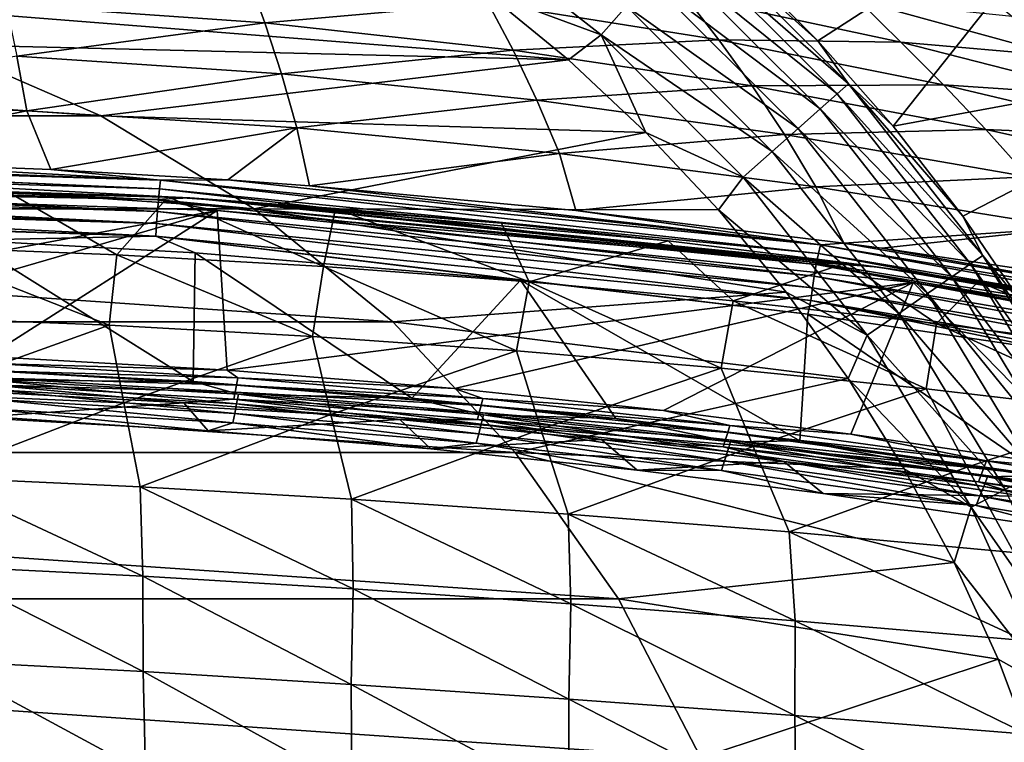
# Model space of a CAD drawing. Header units: metres. Extents: x -90 to 304, y -90 to 74.
# Tile 431 of 570: x 243 to 248, y 35 to 39. Entities that reach past the tile are written whole.
import ezdxf

# ---------------------------------------------------------------- set-up
doc = ezdxf.new("R2010")
doc.units = ezdxf.units.M
doc.layers.add('solid_21662050_350', color=7, linetype='CONTINUOUS')

msp = doc.modelspace()

# ---------------------------------------------------------------- linework, layer by layer
at = {"layer": 'solid_21662050_350'}
for points in [[(247.044006, 38.914768, -26.917501), (246.614761, 39.344013, -26.917501), (248.60788, 39.925911, 8.134833)], [(247.445465, 38.459419, -26.917501), (247.044006, 38.914768, -26.917501), (248.60788, 39.925911, 8.134833)], [(247.445465, 38.459419, -26.917501), (248.60788, 39.925911, 8.134833), (249.46431, 38.832737, 8.134833)], [(245.887543, 38.945667, -27.841965), (245.274841, 39.173656, -27.865166), (245.043579, 39.606876, -27.841965)], [(245.887543, 38.945667, -27.841965), (245.043579, 39.606876, -27.841965), (246.023758, 39.099415, -27.77289)], [(246.331741, 39.447056, -27.332626), (246.38475, 39.506901, -27.131203), (247.206894, 38.684757, -27.131203)], [(246.38475, 39.506901, -27.131203), (246.614761, 39.344013, -26.917501), (247.044006, 38.914768, -26.917501)], [(247.206894, 38.684757, -27.131203), (246.38475, 39.506901, -27.131203), (247.044006, 38.914768, -26.917501)], [(246.25119, 39.35614, -27.512096), (246.331741, 39.447056, -27.332626), (247.147064, 38.631741, -27.332626)], [(247.147064, 38.631741, -27.332626), (246.331741, 39.447056, -27.332626), (247.206894, 38.684757, -27.131203)], [(246.146896, 39.238415, -27.661184), (246.25119, 39.35614, -27.512096), (247.056137, 38.551193, -27.512096)], [(247.056137, 38.551193, -27.512096), (246.25119, 39.35614, -27.512096), (247.147064, 38.631741, -27.332626)], [(244.095016, 39.009869, 120.106766), (244.001358, 39.26664, 118.052269), (242.715408, 39.10709, 120.068153)], [(245.285141, 39.11578, 118.153618), (244.001358, 39.26664, 118.052269), (244.095016, 39.009869, 120.106766)], [(246.023758, 39.099415, -27.77289), (246.146896, 39.238415, -27.661184), (246.938416, 38.446899, -27.661184)], [(246.938416, 38.446899, -27.661184), (246.146896, 39.238415, -27.661184), (247.056137, 38.551193, -27.512096)], [(248.800659, 38.913288, 110.627945), (247.828857, 39.25705, 110.375481), (248.079651, 39.04483, 112.535255)], [(248.800659, 38.913288, 110.627945), (248.524902, 39.125454, 108.359077), (247.828857, 39.25705, 110.375481)], [(245.274841, 39.173656, -27.865166), (245.713135, 38.813923, -27.865166), (241.424194, 39.153587, -27.865166)], [(245.887543, 38.945667, -27.841965), (245.713135, 38.813923, -27.865166), (245.274841, 39.173656, -27.865166)], [(245.713135, 38.813923, -27.865166), (242.344147, 38.895832, -27.865166), (241.424194, 39.153587, -27.865166)], [(246.515503, 38.920021, 118.286514), (246.334869, 39.154213, 116.252769), (245.285141, 39.11578, 118.153618)], [(247.486008, 38.907043, 116.444374), (246.334869, 39.154213, 116.252769), (246.515503, 38.920021, 118.286514)], [(247.486008, 38.907043, 116.444374), (247.261353, 39.127369, 114.399353), (246.334869, 39.154213, 116.252769)], [(248.341309, 38.833603, 114.621681), (247.261353, 39.127369, 114.399353), (247.486008, 38.907043, 116.444374)], [(248.341309, 38.833603, 114.621681), (248.079651, 39.04483, 112.535255), (247.261353, 39.127369, 114.399353)], [(244.095016, 39.009869, 120.106766), (242.715408, 39.10709, 120.068153), (242.771835, 38.832855, 122.151726)], [(245.418457, 38.864052, 120.201744), (245.285141, 39.11578, 118.153618), (244.095016, 39.009869, 120.106766)], [(246.515503, 38.920021, 118.286514), (245.285141, 39.11578, 118.153618), (245.418457, 38.864052, 120.201744)], [(245.887543, 38.945667, -27.841965), (246.023758, 39.099415, -27.77289), (246.799423, 38.323757, -27.77289)], [(246.799423, 38.323757, -27.77289), (246.023758, 39.099415, -27.77289), (246.938416, 38.446899, -27.661184)], [(244.183365, 38.738758, 122.188034), (244.095016, 39.009869, 120.106766), (242.771835, 38.832855, 122.151726)], [(245.418457, 38.864052, 120.201744), (244.095016, 39.009869, 120.106766), (244.183365, 38.738758, 122.188034)], [(246.69342, 38.674671, 120.324867), (246.515503, 38.920021, 118.286514), (245.418457, 38.864052, 120.201744)], [(245.887543, 38.945667, -27.841965), (246.126968, 38.426273, -27.865166), (245.713135, 38.813923, -27.865166)], [(246.64566, 38.187546, -27.841965), (246.126968, 38.426273, -27.865166), (245.887543, 38.945667, -27.841965)], [(246.64566, 38.187546, -27.841965), (245.887543, 38.945667, -27.841965), (246.799423, 38.323757, -27.77289)], [(247.713226, 38.679668, 118.468758), (246.515503, 38.920021, 118.286514), (246.69342, 38.674671, 120.324867)], [(247.713226, 38.679668, 118.468758), (247.486008, 38.907043, 116.444374), (246.515503, 38.920021, 118.286514)], [(247.206894, 38.684757, -27.131203), (247.044006, 38.914768, -26.917501), (247.445465, 38.459419, -26.917501)], [(236.779526, 38.515182, -91.865166), (237.655853, 38.895832, -91.865166), (243.220474, 38.515182, -91.865166)], [(237.655853, 38.895832, -91.865166), (242.344147, 38.895832, -91.865166), (243.220474, 38.515182, -91.865166)], [(243.220474, 38.515182, -27.865166), (243.220474, 38.515182, -91.865166), (242.344147, 38.895832, -91.865166)], [(242.344147, 38.895832, -27.865166), (243.220474, 38.515182, -27.865166), (242.344147, 38.895832, -91.865166)], [(245.713135, 38.813923, -27.865166), (243.220474, 38.515182, -27.865166), (242.344147, 38.895832, -27.865166)], [(245.545822, 38.597664, 122.277138), (245.418457, 38.864052, 120.201744), (244.183365, 38.738758, 122.188034)], [(246.69342, 38.674671, 120.324867), (245.418457, 38.864052, 120.201744), (245.545822, 38.597664, 122.277138)], [(248.612564, 38.620029, 116.659393), (247.486008, 38.907043, 116.444374), (247.713226, 38.679668, 118.468758)], [(248.612564, 38.620029, 116.659393), (248.341309, 38.833603, 114.621681), (247.486008, 38.907043, 116.444374)], [(242.825241, 38.541794, 124.277824), (242.771835, 38.832855, 122.151726), (241.376556, 38.604641, 124.185249)], [(244.183365, 38.738758, 122.188034), (242.771835, 38.832855, 122.151726), (242.825241, 38.541794, 124.277824)], [(245.713135, 38.813923, -27.865166), (246.126968, 38.426273, -27.865166), (243.220474, 38.515182, -27.865166)], [(247.81752, 37.979759, -26.917501), (247.445465, 38.459419, -26.917501), (249.46431, 38.832737, 8.134833)], [(248.158722, 37.477688, -26.917501), (247.81752, 37.979759, -26.917501), (249.46431, 38.832737, 8.134833)], [(244.265259, 38.449993, 124.31411), (244.183365, 38.738758, 122.188034), (242.825241, 38.541794, 124.277824)], [(245.545822, 38.597664, 122.277138), (244.183365, 38.738758, 122.188034), (244.265259, 38.449993, 124.31411)], [(246.866486, 38.414616, 122.389694), (246.69342, 38.674671, 120.324867), (245.545822, 38.597664, 122.277138)], [(247.940308, 38.441452, 120.495354), (247.713226, 38.679668, 118.468758), (246.69342, 38.674671, 120.324867)], [(247.940308, 38.441452, 120.495354), (246.69342, 38.674671, 120.324867), (246.866486, 38.414616, 122.389694)], [(247.147064, 38.631741, -27.332626), (247.206894, 38.684757, -27.131203), (247.92395, 37.769508, -27.131203)], [(247.206894, 38.684757, -27.131203), (247.445465, 38.459419, -26.917501), (247.81752, 37.979759, -26.917501)], [(247.92395, 37.769508, -27.131203), (247.206894, 38.684757, -27.131203), (247.81752, 37.979759, -26.917501)], [(248.890137, 38.400082, 118.67231), (247.713226, 38.679668, 118.468758), (247.940308, 38.441452, 120.495354)], [(248.890137, 38.400082, 118.67231), (248.612564, 38.620029, 116.659393), (247.713226, 38.679668, 118.468758)], [(242.825241, 38.541794, 124.277824), (241.376556, 38.604641, 124.185249), (241.52269, 38.283154, 126.41449)], [(245.665451, 38.313042, 124.398399), (245.545822, 38.597664, 122.277138), (244.265259, 38.449993, 124.31411)], [(246.866486, 38.414616, 122.389694), (245.545822, 38.597664, 122.277138), (245.665451, 38.313042, 124.398399)], [(247.056137, 38.551193, -27.512096), (247.147064, 38.631741, -27.332626), (247.858154, 37.724091, -27.332626)], [(247.858154, 37.724091, -27.332626), (247.147064, 38.631741, -27.332626), (247.92395, 37.769508, -27.131203)], [(242.825241, 38.541794, 124.277824), (241.52269, 38.283154, 126.41449), (242.953796, 38.228558, 126.445679)], [(244.265259, 38.449993, 124.31411), (242.825241, 38.541794, 124.277824), (242.953796, 38.228558, 126.445679)], [(246.938416, 38.446899, -27.661184), (247.056137, 38.551193, -27.512096), (247.758194, 37.65509, -27.512096)], [(247.758194, 37.65509, -27.512096), (247.056137, 38.551193, -27.512096), (247.858154, 37.724091, -27.332626)], [(235.963242, 38.018791, -91.865166), (236.779526, 38.515182, -91.865166), (244.036758, 38.018791, -91.865166)], [(236.779526, 38.515182, -91.865166), (243.220474, 38.515182, -91.865166), (244.036758, 38.018791, -91.865166)], [(244.036758, 38.018791, -27.865166), (244.036758, 38.018791, -91.865166), (243.220474, 38.515182, -91.865166)], [(243.220474, 38.515182, -27.865166), (244.036758, 38.018791, -27.865166), (243.220474, 38.515182, -91.865166)], [(246.126968, 38.426273, -27.865166), (244.036758, 38.018791, -27.865166), (243.220474, 38.515182, -27.865166)], [(244.265259, 38.449993, 124.31411), (242.953796, 38.228558, 126.445679), (243.896927, 38.172379, 126.477425)], [(244.333176, 38.140537, 126.495361), (244.265259, 38.449993, 124.31411), (243.896927, 38.172379, 126.477425)], [(245.665451, 38.313042, 124.398399), (244.265259, 38.449993, 124.31411), (244.333176, 38.140537, 126.495361)], [(246.799423, 38.323757, -27.77289), (246.938416, 38.446899, -27.661184), (247.628754, 37.56575, -27.661184)], [(248.164627, 38.188595, 122.546974), (247.940308, 38.441452, 120.495354), (246.866486, 38.414616, 122.389694)], [(247.628754, 37.56575, -27.661184), (246.938416, 38.446899, -27.661184), (247.758194, 37.65509, -27.512096)], [(249.170685, 38.169704, 120.684311), (247.940308, 38.441452, 120.495354), (248.164627, 38.188595, 122.546974)], [(249.170685, 38.169704, 120.684311), (248.890137, 38.400082, 118.67231), (247.940308, 38.441452, 120.495354)], [(246.126968, 38.426273, -27.865166), (246.514542, 38.012424, -27.865166), (244.036758, 38.018791, -27.865166)], [(247.032394, 38.136021, 124.500099), (246.866486, 38.414616, 122.389694), (245.665451, 38.313042, 124.398399)], [(246.64566, 38.187546, -27.841965), (246.514542, 38.012424, -27.865166), (246.126968, 38.426273, -27.865166)], [(248.164627, 38.188595, 122.546974), (246.866486, 38.414616, 122.389694), (247.032394, 38.136021, 124.500099)], [(243.53862, 38.171177, 126.544586), (241.52269, 38.283154, 126.41449), (240, 38.304157, 126.39682)], [(240, 38.280243, 126.474594), (243.53862, 38.171177, 126.544586), (240, 38.304157, 126.39682)], [(243.532791, 38.124413, 126.6194), (243.53862, 38.171177, 126.544586), (240, 38.280243, 126.474594)], [(240, 38.277081, 126.481369), (243.532791, 38.124413, 126.6194), (240, 38.280243, 126.474594)], [(243.53862, 38.171177, 126.544586), (242.953796, 38.228558, 126.445679), (241.52269, 38.283154, 126.41449)], [(245.665451, 38.313042, 124.398399), (244.333176, 38.140537, 126.495361), (245.753571, 38.00946, 126.570328)], [(247.032394, 38.136021, 124.500099), (245.665451, 38.313042, 124.398399), (245.753571, 38.00946, 126.570328)], [(246.64566, 38.187546, -27.841965), (246.799423, 38.323757, -27.77289), (247.475922, 37.460258, -27.77289)], [(247.475922, 37.460258, -27.77289), (246.799423, 38.323757, -27.77289), (247.628754, 37.56575, -27.661184)], [(240, 38.277081, 126.481369), (240, 38.233189, 126.550064), (243.532791, 38.124413, 126.6194)], [(240, 38.233189, 126.550064), (240, 38.225239, 126.55928), (243.527115, 38.066425, 126.67244)], [(243.532791, 38.124413, 126.6194), (240, 38.233189, 126.550064), (243.527115, 38.066425, 126.67244)], [(243.53862, 38.171177, 126.544586), (243.896927, 38.172379, 126.477425), (242.953796, 38.228558, 126.445679)], [(240, 38.225239, 126.55928), (240, 38.175484, 126.603027), (243.527115, 38.066425, 126.67244)], [(240, 38.187016, 127.037392), (240, 38.194145, 127.076546), (243.694046, 38.076729, 127.152641)], [(243.578461, 38.082878, 127.226006), (243.694046, 38.076729, 127.152641), (240, 38.194145, 127.076546)], [(242.686783, 38.131123, 127.194939), (243.578461, 38.082878, 127.226006), (240, 38.194145, 127.076546)], [(240, 38.187016, 127.037392), (243.694046, 38.076729, 127.152641), (240, 38.174778, 126.999557)], [(240, 38.175484, 126.603027), (240, 38.160812, 126.612358), (243.521973, 38.00351, 126.704063)], [(243.527115, 38.066425, 126.67244), (240, 38.175484, 126.603027), (243.521973, 38.00351, 126.704063)], [(240, 38.166939, 126.981613), (240, 38.174778, 126.999557), (243.510696, 38.068733, 127.068352)], [(243.694046, 38.076729, 127.152641), (243.510696, 38.068733, 127.068352), (240, 38.174778, 126.999557)], [(247.306885, 37.343575, -27.841965), (246.514542, 38.012424, -27.865166), (246.64566, 38.187546, -27.841965)], [(247.306885, 37.343575, -27.841965), (246.64566, 38.187546, -27.841965), (247.475922, 37.460258, -27.77289)], [(248.383179, 37.916985, 124.64315), (248.164627, 38.188595, 122.546974), (247.032394, 38.136021, 124.500099)], [(240, 38.166939, 126.981613), (243.510696, 38.068733, 127.068352), (240, 38.136799, 126.931557)], [(240, 38.160812, 126.612358), (240, 38.114311, 126.634293), (243.521973, 38.00351, 126.704063)], [(243.841003, 38.010113, 127.015022), (240, 37.289402, 126.626472), (240, 38.136799, 126.931557)], [(243.510696, 38.068733, 127.068352), (243.841003, 38.010113, 127.015022), (240, 38.136799, 126.931557)], [(242.198578, 37.816875, 129.40303), (243.304947, 37.773193, 129.387558), (242.686783, 38.131123, 127.194939)], [(243.304947, 37.773193, 129.387558), (243.578461, 38.082878, 127.226006), (242.686783, 38.131123, 127.194939)], [(243.532791, 38.124413, 126.6194), (243.527115, 38.066425, 126.67244), (247.035263, 37.72192, 126.871887)], [(247.04689, 37.779545, 126.81942), (243.53862, 38.171177, 126.544586), (243.532791, 38.124413, 126.6194)], [(247.04689, 37.779545, 126.81942), (243.532791, 38.124413, 126.6194), (247.035263, 37.72192, 126.871887)], [(243.53862, 38.171177, 126.544586), (247.058655, 37.826038, 126.745132), (243.896927, 38.172379, 126.477425)], [(247.04689, 37.779545, 126.81942), (247.058655, 37.826038, 126.745132), (243.53862, 38.171177, 126.544586)], [(247.058655, 37.826038, 126.745132), (244.333176, 38.140537, 126.495361), (243.896927, 38.172379, 126.477425)], [(247.058655, 37.826038, 126.745132), (245.753571, 38.00946, 126.570328), (244.333176, 38.140537, 126.495361)], [(247.032394, 38.136021, 124.500099), (245.753571, 38.00946, 126.570328), (247.181793, 37.835636, 126.668282)], [(248.383179, 37.916985, 124.64315), (247.032394, 38.136021, 124.500099), (247.181793, 37.835636, 126.668282)], [(240, 38.114311, 126.634293), (240, 38.079205, 126.644821), (243.517395, 37.939663, 126.719536)], [(243.521973, 38.00351, 126.704063), (240, 38.114311, 126.634293), (243.517395, 37.939663, 126.719536)], [(240, 38.079205, 126.644821), (240, 38.04673, 126.65094), (243.517395, 37.939663, 126.719536)], [(243.304947, 37.773193, 129.387558), (244.408005, 37.710602, 129.370651), (243.578461, 38.082878, 127.226006)], [(243.694046, 38.076729, 127.152641), (247.00293, 37.735268, 127.266869), (243.510696, 38.068733, 127.068352)], [(243.578461, 38.082878, 127.226006), (244.470764, 38.01973, 127.265511), (243.694046, 38.076729, 127.152641)], [(244.408005, 37.710602, 129.370651), (244.470764, 38.01973, 127.265511), (243.578461, 38.082878, 127.226006)], [(243.694046, 38.076729, 127.152641), (247.366882, 37.707054, 127.371567), (247.00293, 37.735268, 127.266869)], [(247.19606, 37.729725, 127.436501), (247.366882, 37.707054, 127.371567), (243.694046, 38.076729, 127.152641)], [(246.244629, 37.847641, 127.368134), (247.19606, 37.729725, 127.436501), (243.694046, 38.076729, 127.152641)], [(245.356918, 37.941547, 127.312798), (246.244629, 37.847641, 127.368134), (243.694046, 38.076729, 127.152641)], [(244.470764, 38.01973, 127.265511), (245.356918, 37.941547, 127.312798), (243.694046, 38.076729, 127.152641)], [(235.222153, 37.415871, -91.865166), (235.963242, 38.018791, -91.865166), (244.777847, 37.415871, -91.865166)], [(235.963242, 38.018791, -91.865166), (244.036758, 38.018791, -91.865166), (244.777847, 37.415871, -91.865166)], [(240, 38.04673, 126.65094), (240, 37.990139, 126.653023), (243.513153, 37.872692, 126.720963)], [(243.517395, 37.939663, 126.719536), (240, 38.04673, 126.65094), (243.513153, 37.872692, 126.720963)], [(243.510696, 38.068733, 127.068352), (247.00293, 37.735268, 127.266869), (243.841003, 38.010113, 127.015022)], [(243.527115, 38.066425, 126.67244), (243.521973, 38.00351, 126.704063), (247.024567, 37.659416, 126.902931)], [(247.035263, 37.72192, 126.871887), (243.527115, 38.066425, 126.67244), (247.024567, 37.659416, 126.902931)], [(244.777847, 37.415871, -27.865166), (244.777847, 37.415871, -91.865166), (244.036758, 38.018791, -91.865166)], [(244.036758, 38.018791, -27.865166), (244.777847, 37.415871, -27.865166), (244.036758, 38.018791, -91.865166)], [(246.874237, 37.574085, -27.865166), (244.777847, 37.415871, -27.865166), (244.036758, 38.018791, -27.865166)], [(246.514542, 38.012424, -27.865166), (246.874237, 37.574085, -27.865166), (244.036758, 38.018791, -27.865166)], [(244.408005, 37.710602, 129.370651), (245.503586, 37.628498, 129.354218), (244.470764, 38.01973, 127.265511)], [(245.503586, 37.628498, 129.354218), (245.356918, 37.941547, 127.312798), (244.470764, 38.01973, 127.265511)], [(243.841003, 38.010113, 127.015022), (241.309784, 37.274925, 126.636261), (240, 37.289402, 126.626472)], [(240, 37.990139, 126.653023), (240, 37.980209, 126.652283), (243.513153, 37.872692, 126.720963)], [(243.513153, 37.872692, 126.720963), (240, 37.980209, 126.652283), (242.504929, 37.850914, 126.670753)], [(243.841003, 38.010113, 127.015022), (242.617737, 37.230618, 126.66523), (241.309784, 37.274925, 126.636261)], [(243.841003, 38.010113, 127.015022), (243.893433, 37.157413, 126.711586), (242.617737, 37.230618, 126.66523)], [(243.521973, 38.00351, 126.704063), (243.517395, 37.939663, 126.719536), (247.014969, 37.595993, 126.917854)], [(247.024567, 37.659416, 126.902931), (243.521973, 38.00351, 126.704063), (247.014969, 37.595993, 126.917854)], [(243.841003, 38.010113, 127.015022), (247.552673, 37.626007, 127.248177), (243.893433, 37.157413, 126.711586)], [(247.00293, 37.735268, 127.266869), (247.552673, 37.626007, 127.248177), (243.841003, 38.010113, 127.015022)], [(247.058655, 37.826038, 126.745132), (247.181793, 37.835636, 126.668282), (245.753571, 38.00946, 126.570328)], [(247.306885, 37.343575, -27.841965), (246.874237, 37.574085, -27.865166), (246.514542, 38.012424, -27.865166)], [(247.92395, 37.769508, -27.131203), (247.81752, 37.979759, -26.917501), (248.158722, 37.477688, -26.917501)], [(243.517395, 37.939663, 126.719536), (243.513153, 37.872692, 126.720963), (247.005981, 37.529484, 126.918739)], [(247.014969, 37.595993, 126.917854), (243.517395, 37.939663, 126.719536), (247.005981, 37.529484, 126.918739)], [(245.503586, 37.628498, 129.354218), (246.244629, 37.847641, 127.368134), (245.356918, 37.941547, 127.312798)], [(248.383179, 37.916985, 124.64315), (247.181793, 37.835636, 126.668282), (247.384705, 37.807579, 126.68383)], [(248.076462, 37.705837, 126.739517), (248.383179, 37.916985, 124.64315), (247.384705, 37.807579, 126.68383)], [(243.513153, 37.872692, 126.720963), (242.504929, 37.850914, 126.670753), (243.722916, 37.78373, 126.712746)], [(243.513153, 37.872692, 126.720963), (245.458115, 37.637241, 126.799179), (246.989456, 37.45594, 126.900833)], [(247.005981, 37.529484, 126.918739), (243.513153, 37.872692, 126.720963), (246.989456, 37.45594, 126.900833)], [(243.513153, 37.872692, 126.720963), (243.722916, 37.78373, 126.712746), (245.458115, 37.637241, 126.799179)], [(242.179169, 37.440872, 131.796753), (243.26387, 37.397839, 131.789536), (242.198578, 37.816875, 129.40303)], [(243.26387, 37.397839, 131.789536), (243.304947, 37.773193, 129.387558), (242.198578, 37.816875, 129.40303)], [(242.504929, 37.850914, 126.670753), (242.489197, 37.162785, 126.422325), (243.711884, 37.096848, 126.464729)], [(242.504929, 37.850914, 126.670753), (243.711884, 37.096848, 126.464729), (243.722916, 37.78373, 126.712746)], [(245.503586, 37.628498, 129.354218), (246.59259, 37.526905, 129.337906), (246.244629, 37.847641, 127.368134)], [(246.59259, 37.526905, 129.337906), (247.19606, 37.729725, 127.436501), (246.244629, 37.847641, 127.368134)], [(250.518524, 37.194469, 127.144112), (247.058655, 37.826038, 126.745132), (247.04689, 37.779545, 126.81942)], [(247.058655, 37.826038, 126.745132), (250.536041, 37.240532, 127.070694), (247.181793, 37.835636, 126.668282)], [(250.518524, 37.194469, 127.144112), (250.536041, 37.240532, 127.070694), (247.058655, 37.826038, 126.745132)], [(250.536041, 37.240532, 127.070694), (247.384705, 37.807579, 126.68383), (247.181793, 37.835636, 126.668282)], [(250.536041, 37.240532, 127.070694), (248.076462, 37.705837, 126.739517), (247.384705, 37.807579, 126.68383)], [(243.26387, 37.397839, 131.789536), (244.349121, 37.337959, 131.777222), (243.304947, 37.773193, 129.387558)], [(244.349121, 37.337959, 131.777222), (244.408005, 37.710602, 129.370651), (243.304947, 37.773193, 129.387558)], [(243.722916, 37.78373, 126.712746), (243.711884, 37.096848, 126.464729), (244.878998, 37.007347, 126.520065)], [(243.722916, 37.78373, 126.712746), (244.878998, 37.007347, 126.520065), (245.458115, 37.637241, 126.799179)], [(247.04689, 37.779545, 126.81942), (247.035263, 37.72192, 126.871887), (250.501251, 37.137417, 127.195641)], [(250.518524, 37.194469, 127.144112), (247.04689, 37.779545, 126.81942), (250.501251, 37.137417, 127.195641)], [(247.858154, 37.724091, -27.332626), (247.92395, 37.769508, -27.131203), (248.525452, 36.774502, -27.131203)], [(247.92395, 37.769508, -27.131203), (248.158722, 37.477688, -26.917501), (248.467743, 36.955177, -26.917501)], [(248.525452, 36.774502, -27.131203), (247.92395, 37.769508, -27.131203), (248.467743, 36.955177, -26.917501)], [(244.349121, 37.337959, 131.777222), (245.437149, 37.261368, 131.758789), (244.408005, 37.710602, 129.370651)], [(245.437149, 37.261368, 131.758789), (245.503586, 37.628498, 129.354218), (244.408005, 37.710602, 129.370651)], [(246.59259, 37.526905, 129.337906), (247.676743, 37.405956, 129.321014), (247.19606, 37.729725, 127.436501)], [(247.00293, 37.735268, 127.266869), (250.455551, 37.172081, 127.589569), (247.552673, 37.626007, 127.248177)], [(247.366882, 37.707054, 127.371567), (250.455551, 37.172081, 127.589569), (247.00293, 37.735268, 127.266869)], [(247.035263, 37.72192, 126.871887), (247.024567, 37.659416, 126.902931), (250.485413, 37.075554, 127.225761)], [(250.501251, 37.137417, 127.195641), (247.035263, 37.72192, 126.871887), (250.485413, 37.075554, 127.225761)], [(247.19606, 37.729725, 127.436501), (247.901276, 37.630981, 127.493179), (247.366882, 37.707054, 127.371567)], [(247.676743, 37.405956, 129.321014), (247.901276, 37.630981, 127.493179), (247.19606, 37.729725, 127.436501)], [(247.366882, 37.707054, 127.371567), (250.993958, 37.086754, 127.728241), (250.455551, 37.172081, 127.589569)], [(250.53064, 37.180557, 127.752914), (250.993958, 37.086754, 127.728241), (247.366882, 37.707054, 127.371567)], [(249.560135, 37.361664, 127.648003), (250.53064, 37.180557, 127.752914), (247.366882, 37.707054, 127.371567)], [(248.686157, 37.509953, 127.562645), (249.560135, 37.361664, 127.648003), (247.366882, 37.707054, 127.371567)], [(247.901276, 37.630981, 127.493179), (248.686157, 37.509953, 127.562645), (247.366882, 37.707054, 127.371567)], [(247.758194, 37.65509, -27.512096), (247.858154, 37.724091, -27.332626), (248.454666, 36.737347, -27.332626)], [(248.454666, 36.737347, -27.332626), (247.858154, 37.724091, -27.332626), (248.525452, 36.774502, -27.131203)], [(247.024567, 37.659416, 126.902931), (247.014969, 37.595993, 126.917854), (250.471191, 37.012798, 127.239799)], [(250.485413, 37.075554, 127.225761), (247.024567, 37.659416, 126.902931), (250.471191, 37.012798, 127.239799)], [(247.628754, 37.56575, -27.661184), (247.758194, 37.65509, -27.512096), (248.347107, 36.680901, -27.512096)], [(248.347107, 36.680901, -27.512096), (247.758194, 37.65509, -27.512096), (248.454666, 36.737347, -27.332626)], [(247.552673, 37.626007, 127.248177), (245.105301, 37.058975, 126.771729), (243.893433, 37.157413, 126.711586)], [(245.458115, 37.637241, 126.799179), (244.878998, 37.007347, 126.520065), (245.965881, 36.899284, 126.584267)], [(247.552673, 37.626007, 127.248177), (246.220367, 36.942562, 126.840691), (245.105301, 37.058975, 126.771729)], [(245.437149, 37.261368, 131.758789), (246.527817, 37.167912, 131.734314), (245.503586, 37.628498, 129.354218)], [(245.458115, 37.637241, 126.799179), (245.965881, 36.899284, 126.584267), (246.946869, 36.781315, 126.652748)], [(245.458115, 37.637241, 126.799179), (246.946869, 36.781315, 126.652748), (246.989456, 37.45594, 126.900833)], [(246.527817, 37.167912, 131.734314), (246.59259, 37.526905, 129.337906), (245.503586, 37.628498, 129.354218)], [(247.552673, 37.626007, 127.248177), (247.21933, 36.816704, 126.913452), (246.220367, 36.942562, 126.840691)], [(247.552673, 37.626007, 127.248177), (248.533875, 36.620758, 127.025452), (247.21933, 36.816704, 126.913452)], [(247.552673, 37.626007, 127.248177), (251.378601, 36.954597, 127.647667), (248.533875, 36.620758, 127.025452)], [(250.455551, 37.172081, 127.589569), (251.378601, 36.954597, 127.647667), (247.552673, 37.626007, 127.248177)], [(247.676743, 37.405956, 129.321014), (248.757828, 37.265781, 129.302811), (247.901276, 37.630981, 127.493179)], [(248.757828, 37.265781, 129.302811), (248.686157, 37.509953, 127.562645), (247.901276, 37.630981, 127.493179)], [(246.874237, 37.574085, -27.865166), (247.204483, 37.113148, -27.865166), (244.777847, 37.415871, -27.865166)], [(247.306885, 37.343575, -27.841965), (247.204483, 37.113148, -27.865166), (246.874237, 37.574085, -27.865166)], [(247.014969, 37.595993, 126.917854), (247.005981, 37.529484, 126.918739), (250.457932, 36.947002, 127.239799)], [(250.471191, 37.012798, 127.239799), (247.014969, 37.595993, 126.917854), (250.457932, 36.947002, 127.239799)], [(247.475922, 37.460258, -27.77289), (247.628754, 37.56575, -27.661184), (248.20784, 36.607811, -27.661184)], [(248.20784, 36.607811, -27.661184), (247.628754, 37.56575, -27.661184), (248.347107, 36.680901, -27.512096)], [(246.527817, 37.167912, 131.734314), (247.620468, 37.057369, 131.704071), (246.59259, 37.526905, 129.337906)], [(247.620468, 37.057369, 131.704071), (247.676743, 37.405956, 129.321014), (246.59259, 37.526905, 129.337906)], [(247.005981, 37.529484, 126.918739), (246.989456, 37.45594, 126.900833), (248.288269, 37.264503, 127.006165)], [(247.005981, 37.529484, 126.918739), (248.288269, 37.264503, 127.006165), (249.452393, 37.064495, 127.116035)], [(250.457932, 36.947002, 127.239799), (247.005981, 37.529484, 126.918739), (249.452393, 37.064495, 127.116035)], [(242.241684, 37.030594, 134.279892), (243.26387, 37.397839, 131.789536), (242.179169, 37.440872, 131.796753)], [(246.989456, 37.45594, 126.900833), (246.946869, 36.781315, 126.652748), (248.244431, 36.595936, 126.759094)], [(246.989456, 37.45594, 126.900833), (248.244431, 36.595936, 126.759094), (248.288269, 37.264503, 127.006165)], [(247.306885, 37.343575, -27.841965), (247.475922, 37.460258, -27.77289), (248.043411, 36.521511, -27.77289)], [(248.043411, 36.521511, -27.77289), (247.475922, 37.460258, -27.77289), (248.20784, 36.607811, -27.661184)], [(234.570007, 36.717602, -91.865166), (235.222153, 37.415871, -91.865166), (245.429993, 36.717602, -91.865166)], [(235.222153, 37.415871, -91.865166), (244.777847, 37.415871, -91.865166), (245.429993, 36.717602, -91.865166)], [(242.241684, 37.030594, 134.279892), (243.342133, 36.983837, 134.282944), (243.26387, 37.397839, 131.789536)], [(243.342133, 36.983837, 134.282944), (244.349121, 37.337959, 131.777222), (243.26387, 37.397839, 131.789536)], [(245.429993, 36.717602, -27.865166), (245.429993, 36.717602, -91.865166), (244.777847, 37.415871, -91.865166)], [(244.777847, 37.415871, -27.865166), (245.429993, 36.717602, -27.865166), (244.777847, 37.415871, -91.865166)], [(247.204483, 37.113148, -27.865166), (245.429993, 36.717602, -27.865166), (244.777847, 37.415871, -27.865166)], [(247.620468, 37.057369, 131.704071), (248.714432, 36.92952, 131.668335), (247.676743, 37.405956, 129.321014)], [(248.714432, 36.92952, 131.668335), (248.757828, 37.265781, 129.302811), (247.676743, 37.405956, 129.321014)], [(243.342133, 36.983837, 134.282944), (244.447037, 36.920944, 134.276566), (244.349121, 37.337959, 131.777222)], [(244.447037, 36.920944, 134.276566), (245.437149, 37.261368, 131.758789), (244.349121, 37.337959, 131.777222)], [(247.861542, 36.426052, -27.841965), (247.204483, 37.113148, -27.865166), (247.306885, 37.343575, -27.841965)], [(247.861542, 36.426052, -27.841965), (247.306885, 37.343575, -27.841965), (248.043411, 36.521511, -27.77289)], [(242.637909, 37.192333, 126.769287), (242.617737, 37.230618, 126.66523), (243.893433, 37.157413, 126.711586)], [(244.447037, 36.920944, 134.276566), (245.566345, 36.842953, 134.256271), (245.437149, 37.261368, 131.758789)], [(245.566345, 36.842953, 134.256271), (246.527817, 37.167912, 131.734314), (245.437149, 37.261368, 131.758789)], [(242.633102, 37.154747, 126.87368), (242.637909, 37.192333, 126.769287), (243.950989, 37.115898, 126.817497)], [(243.950989, 37.115898, 126.817497), (242.637909, 37.192333, 126.769287), (243.893433, 37.157413, 126.711586)], [(242.638428, 37.105076, 126.56797), (243.711884, 37.096848, 126.464729), (242.489197, 37.162785, 126.422325)], [(242.628296, 37.117165, 126.978073), (242.633102, 37.154747, 126.87368), (243.943802, 37.078358, 126.921768)], [(243.943802, 37.078358, 126.921768), (242.633102, 37.154747, 126.87368), (243.950989, 37.115898, 126.817497)], [(243.950989, 37.115898, 126.817497), (243.893433, 37.157413, 126.711586), (245.105301, 37.058975, 126.771729)], [(245.566345, 36.842953, 134.256271), (246.69873, 36.7495, 134.222519), (246.527817, 37.167912, 131.734314)], [(246.69873, 36.7495, 134.222519), (247.620468, 37.057369, 131.704071), (246.527817, 37.167912, 131.734314)], [(242.623489, 37.079578, 127.082474), (243.661621, 36.984009, 127.222115), (242.458481, 37.049656, 127.18071)], [(243.9366, 37.040817, 127.026039), (242.623489, 37.079578, 127.082474), (242.628296, 37.117165, 126.978073)], [(242.623489, 37.079578, 127.082474), (243.929398, 37.003273, 127.130318), (243.661621, 36.984009, 127.222115)], [(243.9366, 37.040817, 127.026039), (243.929398, 37.003273, 127.130318), (242.623489, 37.079578, 127.082474)], [(243.9366, 37.040817, 127.026039), (242.628296, 37.117165, 126.978073), (243.943802, 37.078358, 126.921768)], [(242.631897, 37.054054, 126.709686), (243.943924, 36.978104, 126.757996), (242.638428, 37.105076, 126.56797)], [(242.638428, 37.105076, 126.56797), (243.95372, 37.029064, 126.616447), (243.711884, 37.096848, 126.464729)], [(243.943924, 36.978104, 126.757996), (243.95372, 37.029064, 126.616447), (242.638428, 37.105076, 126.56797)], [(243.95372, 37.029064, 126.616447), (244.878998, 37.007347, 126.520065), (243.711884, 37.096848, 126.464729)], [(243.9366, 37.040817, 127.026039), (243.943802, 37.078358, 126.921768), (245.247818, 36.969227, 126.987907)], [(243.943802, 37.078358, 126.921768), (243.950989, 37.115898, 126.817497), (245.257401, 37.006706, 126.883804)], [(245.247818, 36.969227, 126.987907), (243.943802, 37.078358, 126.921768), (245.257401, 37.006706, 126.883804)], [(245.257401, 37.006706, 126.883804), (243.950989, 37.115898, 126.817497), (245.105301, 37.058975, 126.771729)], [(247.204483, 37.113148, -27.865166), (247.50386, 36.631638, -27.865166), (245.429993, 36.717602, -27.865166)], [(247.861542, 36.426052, -27.841965), (247.50386, 36.631638, -27.865166), (247.204483, 37.113148, -27.865166)], [(242.312347, 36.587547, 136.84494), (243.342133, 36.983837, 134.282944), (242.241684, 37.030594, 134.279892)], [(242.458481, 37.049656, 127.18071), (243.661621, 36.984009, 127.222115), (242.546143, 36.904221, 127.132225)], [(242.625351, 37.003033, 126.851402), (243.934143, 36.927139, 126.899551), (242.631897, 37.054054, 126.709686)], [(243.934143, 36.927139, 126.899551), (243.943924, 36.978104, 126.757996), (242.631897, 37.054054, 126.709686)], [(245.238235, 36.931747, 127.09201), (243.929398, 37.003273, 127.130318), (243.9366, 37.040817, 127.026039)], [(245.238235, 36.931747, 127.09201), (243.9366, 37.040817, 127.026039), (245.247818, 36.969227, 126.987907)], [(243.943924, 36.978104, 126.757996), (245.248276, 36.86927, 126.824074), (243.95372, 37.029064, 126.616447)], [(243.95372, 37.029064, 126.616447), (245.261307, 36.920147, 126.682755), (244.878998, 37.007347, 126.520065)], [(245.248276, 36.86927, 126.824074), (245.261307, 36.920147, 126.682755), (243.95372, 37.029064, 126.616447)], [(245.257401, 37.006706, 126.883804), (245.105301, 37.058975, 126.771729), (246.220367, 36.942562, 126.840691)], [(246.69873, 36.7495, 134.222519), (247.840652, 36.639973, 134.176773), (247.620468, 37.057369, 131.704071)], [(247.840652, 36.639973, 134.176773), (248.714432, 36.92952, 131.668335), (247.620468, 37.057369, 131.704071)], [(242.312347, 36.587547, 136.84494), (243.429916, 36.535995, 136.860107), (243.342133, 36.983837, 134.282944)], [(243.661621, 36.984009, 127.222115), (243.792572, 36.833813, 127.176666), (242.546143, 36.904221, 127.132225)], [(242.625351, 37.003033, 126.851402), (242.61882, 36.952011, 126.993118), (243.924347, 36.876179, 127.0411)], [(242.625351, 37.003033, 126.851402), (243.924347, 36.876179, 127.0411), (243.934143, 36.927139, 126.899551)], [(243.429916, 36.535995, 136.860107), (244.447037, 36.920944, 134.276566), (243.342133, 36.983837, 134.282944)], [(243.929398, 37.003273, 127.130318), (244.81398, 36.894993, 127.276436), (243.661621, 36.984009, 127.222115)], [(243.661621, 36.984009, 127.222115), (244.81398, 36.894993, 127.276436), (243.792572, 36.833813, 127.176666)], [(243.929398, 37.003273, 127.130318), (245.228653, 36.894264, 127.196114), (244.81398, 36.894993, 127.276436)], [(245.238235, 36.931747, 127.09201), (245.228653, 36.894264, 127.196114), (243.929398, 37.003273, 127.130318)], [(243.934143, 36.927139, 126.899551), (245.235245, 36.81839, 126.965393), (243.943924, 36.978104, 126.757996)], [(245.235245, 36.81839, 126.965393), (245.248276, 36.86927, 126.824074), (243.943924, 36.978104, 126.757996)], [(245.261307, 36.920147, 126.682755), (245.965881, 36.899284, 126.584267), (244.878998, 37.007347, 126.520065)], [(245.238235, 36.931747, 127.09201), (245.247818, 36.969227, 126.987907), (246.563065, 36.824291, 127.072601)], [(245.247818, 36.969227, 126.987907), (245.257401, 37.006706, 126.883804), (246.575058, 36.861691, 126.968719)], [(246.563065, 36.824291, 127.072601), (245.247818, 36.969227, 126.987907), (246.575058, 36.861691, 126.968719)], [(246.575058, 36.861691, 126.968719), (245.257401, 37.006706, 126.883804), (246.220367, 36.942562, 126.840691)], [(242.546143, 36.904221, 127.132225), (243.792572, 36.833813, 127.176666), (242.61882, 36.952011, 126.993118)], [(243.792572, 36.833813, 127.176666), (243.924347, 36.876179, 127.0411), (242.61882, 36.952011, 126.993118)], [(243.429916, 36.535995, 136.860107), (244.557098, 36.469097, 136.860504), (244.447037, 36.920944, 134.276566)], [(243.934143, 36.927139, 126.899551), (243.924347, 36.876179, 127.0411), (245.222214, 36.767513, 127.106712)], [(243.934143, 36.927139, 126.899551), (245.222214, 36.767513, 127.106712), (245.235245, 36.81839, 126.965393)], [(244.557098, 36.469097, 136.860504), (245.566345, 36.842953, 134.256271), (244.447037, 36.920944, 134.276566)], [(246.551086, 36.786888, 127.176483), (245.228653, 36.894264, 127.196114), (245.238235, 36.931747, 127.09201)], [(246.551086, 36.786888, 127.176483), (245.238235, 36.931747, 127.09201), (246.563065, 36.824291, 127.072601)], [(245.248276, 36.86927, 126.824074), (246.562149, 36.72456, 126.90847), (245.261307, 36.920147, 126.682755)], [(245.261307, 36.920147, 126.682755), (246.578445, 36.77533, 126.767448), (245.965881, 36.899284, 126.584267)], [(246.562149, 36.72456, 126.90847), (246.578445, 36.77533, 126.767448), (245.261307, 36.920147, 126.682755)], [(246.575058, 36.861691, 126.968719), (246.220367, 36.942562, 126.840691), (247.21933, 36.816704, 126.913452)], [(247.840652, 36.639973, 134.176773), (248.988586, 36.513733, 134.120514), (248.714432, 36.92952, 131.668335)], [(244.81398, 36.894993, 127.276436), (244.980164, 36.738529, 127.234505), (243.792572, 36.833813, 127.176666)], [(243.792572, 36.833813, 127.176666), (244.980164, 36.738529, 127.234505), (243.924347, 36.876179, 127.0411)], [(244.980164, 36.738529, 127.234505), (245.222214, 36.767513, 127.106712), (243.924347, 36.876179, 127.0411)], [(244.81398, 36.894993, 127.276436), (245.890488, 36.787491, 127.339783), (244.980164, 36.738529, 127.234505)], [(245.228653, 36.894264, 127.196114), (245.890488, 36.787491, 127.339783), (244.81398, 36.894993, 127.276436)], [(245.228653, 36.894264, 127.196114), (246.539108, 36.749485, 127.280365), (245.890488, 36.787491, 127.339783)], [(246.551086, 36.786888, 127.176483), (246.539108, 36.749485, 127.280365), (245.228653, 36.894264, 127.196114)], [(245.235245, 36.81839, 126.965393), (246.545868, 36.67379, 127.049492), (245.248276, 36.86927, 126.824074)], [(246.545868, 36.67379, 127.049492), (246.562149, 36.72456, 126.90847), (245.248276, 36.86927, 126.824074)], [(246.578445, 36.77533, 126.767448), (246.946869, 36.781315, 126.652748), (245.965881, 36.899284, 126.584267)], [(246.563065, 36.824291, 127.072601), (246.575058, 36.861691, 126.968719), (247.943344, 36.673779, 127.07634)], [(247.943344, 36.673779, 127.07634), (246.575058, 36.861691, 126.968719), (247.21933, 36.816704, 126.913452)], [(244.557098, 36.469097, 136.860504), (245.712143, 36.388866, 136.837769), (245.566345, 36.842953, 134.256271)], [(245.235245, 36.81839, 126.965393), (245.222214, 36.767513, 127.106712), (246.529572, 36.623016, 127.190506)], [(245.235245, 36.81839, 126.965393), (246.529572, 36.623016, 127.190506), (246.545868, 36.67379, 127.049492)], [(245.712143, 36.388866, 136.837769), (246.69873, 36.7495, 134.222519), (245.566345, 36.842953, 134.256271)], [(246.551086, 36.786888, 127.176483), (246.563065, 36.824291, 127.072601), (247.928864, 36.636475, 127.179939)], [(247.928864, 36.636475, 127.179939), (246.563065, 36.824291, 127.072601), (247.943344, 36.673779, 127.07634)], [(247.943344, 36.673779, 127.07634), (247.21933, 36.816704, 126.913452), (248.533875, 36.620758, 127.025452)], [(245.890488, 36.787491, 127.339783), (246.079758, 36.624512, 127.301186), (244.980164, 36.738529, 127.234505)], [(244.980164, 36.738529, 127.234505), (246.079758, 36.624512, 127.301186), (245.222214, 36.767513, 127.106712)], [(246.079758, 36.624512, 127.301186), (246.529572, 36.623016, 127.190506), (245.222214, 36.767513, 127.106712)], [(245.890488, 36.787491, 127.339783), (246.862869, 36.669609, 127.407349), (246.079758, 36.624512, 127.301186)], [(246.539108, 36.749485, 127.280365), (246.862869, 36.669609, 127.407349), (245.890488, 36.787491, 127.339783)], [(247.914398, 36.599171, 127.283539), (246.539108, 36.749485, 127.280365), (246.551086, 36.786888, 127.176483)], [(247.914398, 36.599171, 127.283539), (246.551086, 36.786888, 127.176483), (247.928864, 36.636475, 127.179939)], [(246.562149, 36.72456, 126.90847), (247.928024, 36.537212, 127.015572), (246.578445, 36.77533, 126.767448)], [(246.578445, 36.77533, 126.767448), (247.947693, 36.587845, 126.874931), (246.946869, 36.781315, 126.652748)], [(247.928024, 36.537212, 127.015572), (247.947693, 36.587845, 126.874931), (246.578445, 36.77533, 126.767448)], [(247.947693, 36.587845, 126.874931), (248.244431, 36.595936, 126.759094), (246.946869, 36.781315, 126.652748)], [(234.019073, 35.937096, -91.865166), (234.570007, 36.717602, -91.865166), (245.980927, 35.937096, -91.865166)], [(234.570007, 36.717602, -91.865166), (245.429993, 36.717602, -91.865166), (245.980927, 35.937096, -91.865166)], [(245.980927, 35.937096, -27.865166), (245.980927, 35.937096, -91.865166), (245.429993, 36.717602, -91.865166)], [(245.429993, 36.717602, -27.865166), (245.980927, 35.937096, -27.865166), (245.429993, 36.717602, -91.865166)], [(247.771118, 36.131535, -27.865166), (245.980927, 35.937096, -27.865166), (245.429993, 36.717602, -27.865166)], [(247.50386, 36.631638, -27.865166), (247.771118, 36.131535, -27.865166), (245.429993, 36.717602, -27.865166)], [(245.712143, 36.388866, 136.837769), (246.891525, 36.294632, 136.793228), (246.69873, 36.7495, 134.222519)], [(246.539108, 36.749485, 127.280365), (247.899918, 36.561871, 127.387146), (246.862869, 36.669609, 127.407349)], [(247.914398, 36.599171, 127.283539), (247.899918, 36.561871, 127.387146), (246.539108, 36.749485, 127.280365)], [(246.545868, 36.67379, 127.049492), (247.90834, 36.48658, 127.156204), (246.562149, 36.72456, 126.90847)], [(247.90834, 36.48658, 127.156204), (247.928024, 36.537212, 127.015572), (246.562149, 36.72456, 126.90847)], [(246.891525, 36.294632, 136.793228), (247.840652, 36.639973, 134.176773), (246.69873, 36.7495, 134.222519)], [(246.862869, 36.669609, 127.407349), (247.071243, 36.500141, 127.372116), (246.079758, 36.624512, 127.301186)], [(246.545868, 36.67379, 127.049492), (246.529572, 36.623016, 127.190506), (247.888641, 36.435947, 127.296844)], [(246.545868, 36.67379, 127.049492), (247.888641, 36.435947, 127.296844), (247.90834, 36.48658, 127.156204)], [(246.862869, 36.669609, 127.407349), (248.14473, 36.485199, 127.511986), (247.071243, 36.500141, 127.372116)], [(247.899918, 36.561871, 127.387146), (248.14473, 36.485199, 127.511986), (246.862869, 36.669609, 127.407349)], [(247.928864, 36.636475, 127.179939), (247.943344, 36.673779, 127.07634), (249.416718, 36.430824, 127.215057)], [(249.416718, 36.430824, 127.215057), (247.943344, 36.673779, 127.07634), (248.533875, 36.620758, 127.025452)], [(246.079758, 36.624512, 127.301186), (247.071243, 36.500141, 127.372116), (246.529572, 36.623016, 127.190506)], [(247.071243, 36.500141, 127.372116), (247.888641, 36.435947, 127.296844), (246.529572, 36.623016, 127.190506)], [(246.891525, 36.294632, 136.793228), (248.088272, 36.18531, 136.729782), (247.840652, 36.639973, 134.176773)], [(247.861542, 36.426052, -27.841965), (247.771118, 36.131535, -27.865166), (247.50386, 36.631638, -27.865166)], [(248.088272, 36.18531, 136.729782), (248.988586, 36.513733, 134.120514), (247.840652, 36.639973, 134.176773)], [(249.382401, 36.35648, 127.421532), (247.899918, 36.561871, 127.387146), (247.914398, 36.599171, 127.283539)], [(247.914398, 36.599171, 127.283539), (247.928864, 36.636475, 127.179939), (249.399567, 36.393654, 127.318291)], [(249.382401, 36.35648, 127.421532), (247.914398, 36.599171, 127.283539), (249.399567, 36.393654, 127.318291)], [(249.399567, 36.393654, 127.318291), (247.928864, 36.636475, 127.179939), (249.416718, 36.430824, 127.215057)], [(243.443176, 36.059036, 139.508499), (243.429916, 36.535995, 136.860107), (242.312347, 36.587547, 136.84494)], [(242.334213, 36.113598, 139.480347), (243.443176, 36.059036, 139.508499), (242.312347, 36.587547, 136.84494)], [(247.899918, 36.561871, 127.387146), (249.365234, 36.319309, 127.524765), (248.14473, 36.485199, 127.511986)], [(249.382401, 36.35648, 127.421532), (249.365234, 36.319309, 127.524765), (247.899918, 36.561871, 127.387146)], [(247.928024, 36.537212, 127.015572), (249.398926, 36.294704, 127.153725), (247.947693, 36.587845, 126.874931)], [(247.947693, 36.587845, 126.874931), (249.422241, 36.345158, 127.01358), (248.244431, 36.595936, 126.759094)], [(249.398926, 36.294704, 127.153725), (249.422241, 36.345158, 127.01358), (247.947693, 36.587845, 126.874931)], [(244.564682, 35.990456, 139.517639), (244.557098, 36.469097, 136.860504), (243.429916, 36.535995, 136.860107)], [(243.443176, 36.059036, 139.508499), (244.564682, 35.990456, 139.517639), (243.429916, 36.535995, 136.860107)], [(247.071243, 36.500141, 127.372116), (248.378296, 36.305958, 127.481819), (247.888641, 36.435947, 127.296844)], [(248.14473, 36.485199, 127.511986), (248.378296, 36.305958, 127.481819), (247.071243, 36.500141, 127.372116)], [(247.861542, 36.426052, -27.841965), (248.043411, 36.521511, -27.77289), (248.493622, 35.521206, -27.77289)], [(247.90834, 36.48658, 127.156204), (249.37558, 36.244247, 127.293861), (247.928024, 36.537212, 127.015572)], [(249.37558, 36.244247, 127.293861), (249.398926, 36.294704, 127.153725), (247.928024, 36.537212, 127.015572)], [(245.726089, 35.910984, 139.495239), (245.712143, 36.388866, 136.837769), (244.557098, 36.469097, 136.860504)], [(244.564682, 35.990456, 139.517639), (245.726089, 35.910984, 139.495239), (244.557098, 36.469097, 136.860504)], [(247.90834, 36.48658, 127.156204), (247.888641, 36.435947, 127.296844), (249.352234, 36.193794, 127.434006)], [(247.90834, 36.48658, 127.156204), (249.352234, 36.193794, 127.434006), (249.37558, 36.244247, 127.293861)], [(246.922913, 35.819824, 139.442947), (246.891525, 36.294632, 136.793228), (245.712143, 36.388866, 136.837769)], [(245.726089, 35.910984, 139.495239), (246.922913, 35.819824, 139.442947), (245.712143, 36.388866, 136.837769)], [(248.301559, 35.448364, -27.841965), (247.771118, 36.131535, -27.865166), (247.861542, 36.426052, -27.841965)], [(248.301559, 35.448364, -27.841965), (247.861542, 36.426052, -27.841965), (248.493622, 35.521206, -27.77289)], [(248.378296, 36.305958, 127.481819), (249.352234, 36.193794, 127.434006), (247.888641, 36.435947, 127.296844)], [(248.144974, 35.715469, 139.364914), (248.088272, 36.18531, 136.729782), (246.891525, 36.294632, 136.793228)], [(246.922913, 35.819824, 139.442947), (248.144974, 35.715469, 139.364914), (246.891525, 36.294632, 136.793228)], [(247.771118, 36.131535, -27.865166), (248.005096, 35.615032, -27.865166), (245.980927, 35.937096, -27.865166)], [(248.301559, 35.448364, -27.841965), (248.005096, 35.615032, -27.865166), (247.771118, 36.131535, -27.865166)], [(243.445724, 35.550034, 142.216141), (243.443176, 36.059036, 139.508499), (242.334213, 36.113598, 139.480347)], [(242.34903, 35.60701, 142.17569), (243.445724, 35.550034, 142.216141), (242.334213, 36.113598, 139.480347)], [(244.555496, 35.480263, 142.234421), (244.564682, 35.990456, 139.517639), (243.443176, 36.059036, 139.508499)], [(243.445724, 35.550034, 142.216141), (244.555496, 35.480263, 142.234421), (243.443176, 36.059036, 139.508499)], [(244.555496, 35.480263, 142.234421), (245.715118, 35.401997, 142.213699), (244.564682, 35.990456, 139.517639)], [(245.715118, 35.401997, 142.213699), (245.726089, 35.910984, 139.495239), (244.564682, 35.990456, 139.517639)], [(233.579514, 35.088795, -91.865166), (234.019073, 35.937096, -91.865166), (246.420486, 35.088795, -91.865166)], [(234.019073, 35.937096, -91.865166), (245.980927, 35.937096, -91.865166), (246.420486, 35.088795, -91.865166)], [(246.420486, 35.088795, -27.865166), (246.420486, 35.088795, -91.865166), (245.980927, 35.937096, -91.865166)], [(245.980927, 35.937096, -27.865166), (246.420486, 35.088795, -27.865166), (245.980927, 35.937096, -91.865166)], [(248.005096, 35.615032, -27.865166), (246.420486, 35.088795, -27.865166), (245.980927, 35.937096, -27.865166)], [(245.715118, 35.401997, 142.213699), (246.920441, 35.31448, 142.155365), (245.726089, 35.910984, 139.495239)], [(246.920441, 35.31448, 142.155365), (246.922913, 35.819824, 139.442947), (245.726089, 35.910984, 139.495239)], [(246.920441, 35.31448, 142.155365), (248.158569, 35.215878, 142.064667), (246.922913, 35.819824, 139.442947)], [(248.158569, 35.215878, 142.064667), (248.144974, 35.715469, 139.364914), (246.922913, 35.819824, 139.442947)], [(243.458206, 35.007954, 144.974487), (243.445724, 35.550034, 142.216141), (242.34903, 35.60701, 142.17569)], [(242.36969, 35.066921, 144.923569), (243.458206, 35.007954, 144.974487), (242.34903, 35.60701, 142.17569)], [(248.005096, 35.615032, -27.865166), (248.204773, 35.084366, -27.865166), (246.420486, 35.088795, -27.865166)], [(248.301559, 35.448364, -27.841965), (248.204773, 35.084366, -27.865166), (248.005096, 35.615032, -27.865166)], [(244.558502, 34.937195, 145.000854), (244.555496, 35.480263, 142.234421), (243.445724, 35.550034, 142.216141)], [(243.458206, 35.007954, 144.974487), (244.558502, 34.937195, 145.000854), (243.445724, 35.550034, 142.216141)], [(245.716125, 34.860035, 144.981873), (245.715118, 35.401997, 142.213699), (244.555496, 35.480263, 142.234421)], [(244.558502, 34.937195, 145.000854), (245.716125, 34.860035, 144.981873), (244.555496, 35.480263, 142.234421)], [(246.928543, 34.775944, 144.918076), (246.920441, 35.31448, 142.155365), (245.715118, 35.401997, 142.213699)], [(245.716125, 34.860035, 144.981873), (246.928543, 34.775944, 144.918076), (245.715118, 35.401997, 142.213699)], [(248.180634, 34.682816, 144.815628), (248.158569, 35.215878, 142.064667), (246.920441, 35.31448, 142.155365)], [(246.928543, 34.775944, 144.918076), (248.180634, 34.682816, 144.815628), (246.920441, 35.31448, 142.155365)]]:
    msp.add_3dface(points, dxfattribs=at)

doc.saveas('drawing.dxf')
